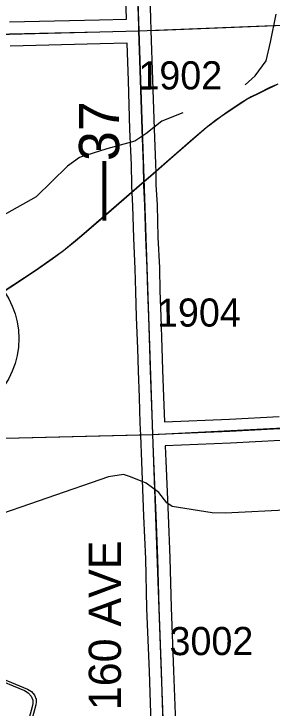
# Model space of a CAD drawing. Extents: x 128.7 to 185.5, y -21.4 to 12.6.
# Drawn here: x 139.571 to 140.213, y -0.208 to 1.519 of the extents above; entities that cross this region are included whole.
import ezdxf

# ---------------------------------------------------------------- set-up
doc = ezdxf.new("R2010")
doc.units = 0
for name, color, linetype in [('tdCoHydroRiver', 7, 'Continuous'), ('tdCoPriCL', 7, 'Continuous'), ('tdCoPrimary', 7, 'Continuous'), ('tdCoPriNonDiv', 7, 'Continuous'), ('tdCoPriNonDivCL', 7, 'Continuous'), ('tdCoSecRdNmbr', 7, 'Continuous'), ('tdCoSecRdTxt', 7, 'Continuous'), ('tdCoSecRteBand', 7, 'Continuous'), ('tdCoSecRteCL', 7, 'Continuous'), ('tdCoSectLine', 7, 'Continuous'), ('tdCoSectLinePart', 7, 'Continuous'), ('tdCoShieldCoRte', 7, 'Continuous'), ('tdCoShieldStRte', 7, 'Continuous'), ('tdCoSurfGravel', 7, 'Continuous'), ('tdCoTwpBndryShd', 7, 'Continuous'), ('tdStHwyPriRefPost1', 7, 'Continuous')]:
    doc.layers.add(name, color=color, linetype=linetype)

msp = doc.modelspace()

# ---------------------------------------------------------------- linework, layer by layer
at = {"layer": 'tdCoHydroRiver'}
for points in [[(140.1464, 1.3421), (140.1709, 1.365), (140.1982, 1.4021), (140.2093, 1.4483), (140.2229, 1.5181)], [(139.9908, 1.2726), (139.9393, 1.252), (139.8993, 1.2208), (139.8715, 1.2026), (139.8026, 1.1831), (139.7339, 1.162), (139.7046, 1.1405), (139.6265, 1.0639), (139.5179, 1.0037)], [(140.2615, 0.2854), (140.0961, 0.277), (140.0645, 0.2776), (139.9646, 0.2934), (139.9517, 0.3025), (139.9319, 0.3287), (139.8997, 0.3514), (139.8613, 0.3675), (139.8438, 0.3733), (139.8061, 0.3674), (139.3456, 0.2078)]]:
    msp.add_lwpolyline(points, dxfattribs=at)
at = {"layer": 'tdCoPriCL'}
msp.add_lwpolyline([(140.2273, 1.3444), (140.2076, 1.3356), (140.1785, 1.3212), (140.1508, 1.3069), (140.1333, 1.2958), (140.0981, 1.2719), (140.0855, 1.2632), (140.0731, 1.2542), (140.0609, 1.2448), (140.049, 1.2352), (140.0159, 1.2073), (139.9109, 1.1153), (139.8939, 1.101), (139.8764, 1.0852), (139.7395, 0.9669), (139.6944, 0.9299), (139.6663, 0.9084), (139.6243, 0.8798), (139.4986, 0.7967)], dxfattribs=at)
at = {"layer": 'tdCoPrimary'}
msp.add_lwpolyline([(140.2277, 1.3444), (140.2079, 1.3356), (140.1924, 1.3279), (140.1788, 1.3212), (140.1613, 1.3126), (140.1512, 1.3069), (140.1337, 1.2958), (140.1113, 1.2803), (140.0984, 1.2719), (140.0858, 1.2632), (140.0734, 1.2542), (140.0613, 1.2448), (140.0494, 1.2352), (140.0163, 1.2073), (139.9113, 1.1153), (139.8943, 1.1005), (139.8767, 1.0852), (139.7806, 1.0019), (139.7399, 0.9669), (139.7197, 0.9496), (139.6947, 0.9299), (139.6666, 0.9084), (139.6247, 0.8798), (139.4989, 0.7967)], dxfattribs=at)
msp.add_lwpolyline([(140.2277, 1.3444), (140.2079, 1.3356), (140.1924, 1.3279), (140.1788, 1.3212), (140.1613, 1.3126), (140.1512, 1.3069), (140.1337, 1.2958), (140.1113, 1.2803), (140.0984, 1.2719), (140.0858, 1.2632), (140.0734, 1.2542), (140.0613, 1.2448), (140.0494, 1.2352), (140.0163, 1.2073), (139.9113, 1.1153), (139.8943, 1.1005), (139.8767, 1.0852), (139.7806, 1.0019), (139.7399, 0.9669), (139.7197, 0.9496), (139.6947, 0.9299), (139.6666, 0.9084), (139.6247, 0.8798), (139.4989, 0.7967)], dxfattribs=at)
msp.add_lwpolyline([(140.2277, 1.3444), (140.2079, 1.3356), (140.1924, 1.3279), (140.1788, 1.3212), (140.1613, 1.3126), (140.1512, 1.3069), (140.1337, 1.2958), (140.1113, 1.2803), (140.0984, 1.2719), (140.0858, 1.2632), (140.0734, 1.2542), (140.0613, 1.2448), (140.0494, 1.2352), (140.0163, 1.2073), (139.9113, 1.1153), (139.8943, 1.1005), (139.8767, 1.0852), (139.7806, 1.0019), (139.7399, 0.9669), (139.7197, 0.9496), (139.6947, 0.9299), (139.6666, 0.9084), (139.6247, 0.8798), (139.4989, 0.7967)], dxfattribs=at)
at = {"layer": 'tdCoPriNonDiv'}
msp.add_lwpolyline([(140.2273, 1.3444), (140.1508, 1.3069), (140.0855, 1.2632), (140.049, 1.2352), (139.9109, 1.1153), (139.7395, 0.9669), (139.6944, 0.9299), (139.6243, 0.8798), (138.9192, 0.4167), (138.2495, -0.0235), (138.1915, -0.0595), (138.1605, -0.0716), (138.1427, -0.076), (137.8246, -0.0829), (137.071, -0.0945), (136.7933, -0.0992)], dxfattribs=at)
at = {"layer": 'tdCoPriNonDivCL'}
msp.add_lwpolyline([(140.2273, 1.3444), (140.2076, 1.3356), (140.192, 1.3279), (140.1785, 1.3212), (140.1609, 1.3126), (140.1508, 1.3069), (140.1333, 1.2958), (140.1109, 1.2803), (140.0981, 1.2719), (140.0855, 1.2632), (140.0731, 1.2542), (140.0609, 1.2448), (140.049, 1.2352), (140.0159, 1.2073), (139.9109, 1.1153), (139.8941, 1.1007), (139.8939, 1.1005), (139.8764, 1.0852), (139.7802, 1.0019), (139.7395, 0.9669), (139.7193, 0.9496), (139.6944, 0.9299), (139.6663, 0.9084), (139.6243, 0.8798), (139.4986, 0.7967)], dxfattribs=at)
msp.add_lwpolyline([(140.2273, 1.3444), (140.2076, 1.3356), (140.192, 1.3279), (140.1785, 1.3212), (140.1609, 1.3126), (140.1508, 1.3069), (140.1333, 1.2958), (140.1109, 1.2803), (140.0981, 1.2719), (140.0855, 1.2632), (140.0731, 1.2542), (140.0609, 1.2448), (140.049, 1.2352), (140.0159, 1.2073), (139.9109, 1.1153), (139.8941, 1.1007), (139.8939, 1.1005), (139.8764, 1.0852), (139.7802, 1.0019), (139.7395, 0.9669), (139.7193, 0.9496), (139.6944, 0.9299), (139.6663, 0.9084), (139.6243, 0.8798), (139.4986, 0.7967)], dxfattribs=at)
at = {"layer": 'tdCoSecRteBand'}
for points in [[(139.5599, 1.499), (139.7843, 1.5044), (139.7843, 1.5044), (139.7843, 1.5044), (139.8509, 1.506), (139.8492, 1.5618)], [(139.9092, 1.5636), (139.9109, 1.5073), (139.9111, 1.5074), (139.9118, 1.4775), (139.9161, 1.3549), (139.9161, 1.3549), (139.9161, 1.3548), (139.9198, 1.2333), (139.9232, 1.1456), (139.9232, 1.1454), (139.9232, 1.1451), (139.9237, 1.1236), (139.9239, 1.1192), (139.9243, 1.1132), (139.9244, 1.1119), (139.9244, 1.1105), (139.9243, 1.1001), (139.9242, 1.0934), (139.9271, 1.0439), (139.9271, 1.0434), (139.9271, 1.043), (139.9294, 0.9636), (139.9329, 0.8874), (139.9329, 0.8871), (139.9329, 0.8868), (139.9344, 0.8299), (139.9363, 0.7662), (139.939, 0.6884), (139.941, 0.6331), (139.941, 0.6331), (139.941, 0.6331), (139.9432, 0.5665), (139.9432, 0.5665), (139.9432, 0.5665), (139.9453, 0.504)], [(139.9126, -0.2469), (139.9082, -0.1172), (139.902, 0.04), (139.902, 0.0402), (139.902, 0.0404), (139.8988, 0.1633), (139.8946, 0.2696), (139.8889, 0.4047), (139.8889, 0.4047), (139.8889, 0.4048), (139.8865, 0.4713), (139.8849, 0.501), (139.8853, 0.501), (139.8853, 0.5015), (139.8853, 0.5015), (139.8833, 0.5645), (139.881, 0.631), (139.8791, 0.6862), (139.8791, 0.6862), (139.8791, 0.6863), (139.8764, 0.7642), (139.8764, 0.7642), (139.8764, 0.7643), (139.8744, 0.8282), (139.8744, 0.8282), (139.8744, 0.8283), (139.8729, 0.885), (139.8695, 0.9612), (139.8695, 0.9614), (139.8694, 0.9616), (139.8672, 1.0408), (139.8642, 1.0909), (139.8642, 1.092), (139.8642, 1.0931), (139.8643, 1.1009), (139.8644, 1.11), (139.864, 1.115), (139.864, 1.1155), (139.864, 1.1159), (139.8637, 1.1211), (139.8637, 1.1215), (139.8637, 1.1218), (139.8632, 1.1436), (139.8598, 1.2311), (139.8598, 1.2313), (139.8598, 1.2314), (139.8561, 1.3529), (139.8529, 1.4456), (139.8529, 1.446), (139.7857, 1.4444), (139.5622, 1.439)], [(139.9453, 0.504), (140.1069, 0.5109), (140.231, 0.5176)], [(140.2341, 0.4577), (140.1099, 0.451), (140.1098, 0.451), (140.1096, 0.451), (139.9475, 0.4441), (139.9475, 0.4438), (139.9489, 0.4071), (139.9546, 0.272), (139.9546, 0.272), (139.9546, 0.272), (139.9588, 0.1654), (139.9588, 0.1652), (139.9588, 0.165), (139.962, 0.0422), (139.9681, -0.115), (139.9681, -0.115), (139.9681, -0.1151), (139.9726, -0.2448), (139.977, -0.3668), (139.977, -0.3669), (139.977, -0.3669), (139.9816, -0.5011)]]:
    msp.add_lwpolyline(points, dxfattribs=at)
at = {"layer": 'tdCoSecRteCL'}
for points in [[(139.8818, 1.4767), (139.8814, 1.4878), (139.8792, 1.5627), (139.8763, 1.6594), (139.8716, 1.7953), (139.8664, 1.927), (139.862, 2.0619), (139.8583, 2.1758), (139.8538, 2.29), (139.8499, 2.4111), (139.8474, 2.4824)], [(138.884, 1.4487), (138.9402, 1.4527), (139.0538, 1.4554), (139.1532, 1.4579), (139.189, 1.4582), (139.239, 1.4611), (139.2837, 1.4614), (139.3207, 1.4628), (139.3979, 1.4646), (139.4866, 1.4668), (139.5416, 1.4675), (139.5606, 1.469), (139.785, 1.4744), (139.8818, 1.4767)], [(139.9164, 0.4726), (139.9155, 0.4981), (139.9132, 0.5655), (139.911, 0.6321), (139.9091, 0.6873), (139.9063, 0.7652), (139.9044, 0.8291), (139.9029, 0.8861), (139.8994, 0.9625), (139.8971, 1.0421), (139.8942, 1.0927), (139.8943, 1.1005), (139.8944, 1.1109), (139.8939, 1.1173), (139.8937, 1.1225), (139.8932, 1.1445), (139.8898, 1.2323), (139.8861, 1.3539), (139.8818, 1.4767)], [(139.9164, 0.4726), (139.9295, 0.4733), (140.1083, 0.481), (140.2326, 0.4876), (140.3867, 0.4953), (140.5608, 0.5046), (140.7103, 0.5123), (140.8301, 0.5182), (140.922, 0.5242)], [(139.9527, -0.532), (139.9522, -0.5198), (139.947, -0.3679), (139.9426, -0.2459), (139.9382, -0.1161), (139.932, 0.0412), (139.9288, 0.1642), (139.9246, 0.2708), (139.9189, 0.4059), (139.9164, 0.4726)]]:
    msp.add_lwpolyline(points, dxfattribs=at)
at = {"layer": 'tdCoSectLine'}
for points in [[(139.847, 2.4824), (139.8814, 1.4767)], [(139.8814, 1.4767), (140.8632, 1.5157)], [(138.8835, 1.451), (139.8814, 1.4767)], [(139.8814, 1.4767), (139.916, 0.4726)], [(139.916, 0.4726), (140.9216, 0.5242)], [(138.9176, 0.4476), (139.916, 0.4726)], [(139.916, 0.4726), (139.9523, -0.532)]]:
    msp.add_lwpolyline(points, dxfattribs=at)
at = {"layer": 'tdCoSectLinePart'}
for points in [[(139.9119, 1.4779), (140.8632, 1.5157)], [(138.9478, 0.4484), (139.8861, 0.4719)]]:
    msp.add_lwpolyline(points, dxfattribs=at)
at = {"layer": 'tdCoShieldCoRte'}
for points in [[(139.3059, -0.5011), (139.2191, -0.2197), (139.2149, -0.2066), (139.2141, -0.2008), (139.214, -0.1929), (139.218, -0.1826), (139.2252, -0.1739), (139.2346, -0.1671), (139.4006, -0.0919), (139.4081, -0.0901), (139.4185, -0.089), (139.4289, -0.0897), (139.4365, -0.0912), (139.605, -0.1606), (139.6147, -0.1671), (139.6221, -0.1755), (139.6265, -0.1857), (139.6267, -0.1936), (139.626, -0.1995), (139.6224, -0.2127), (139.5454, -0.497)], [(139.3117, -0.4947), (139.2271, -0.2209), (139.2232, -0.2083), (139.2224, -0.2027), (139.2223, -0.1952), (139.2262, -0.1852), (139.233, -0.1769), (139.2421, -0.1704), (139.4014, -0.0981), (139.4086, -0.0964), (139.4186, -0.0954), (139.4286, -0.0961), (139.4359, -0.0975), (139.5976, -0.1642), (139.607, -0.1704), (139.6141, -0.1784), (139.6183, -0.1883), (139.6184, -0.1958), (139.6178, -0.2014), (139.6143, -0.2141), (139.5394, -0.4907)]]:
    msp.add_lwpolyline(points, close=True, dxfattribs=at)
at = {"layer": 'tdCoShieldStRte'}
msp.add_circle((139.375, 0.7111), 0.2085, dxfattribs=at)
at = {"layer": 'tdCoSurfGravel'}
for points in [[(139.9426, -0.2459), (139.9382, -0.1161), (139.932, 0.0412), (139.9288, 0.1642), (139.9246, 0.2708), (139.9189, 0.4059), (139.9164, 0.4726), (139.9155, 0.4981), (139.9132, 0.5655), (139.911, 0.6321), (139.9091, 0.6873), (139.9063, 0.7652), (139.9044, 0.8291), (139.9029, 0.8861), (139.8994, 0.9625), (139.8971, 1.0421), (139.8942, 1.0927), (139.8943, 1.1005), (139.8944, 1.1109), (139.8939, 1.1173), (139.8937, 1.1225), (139.8932, 1.1445), (139.8898, 1.2323), (139.8861, 1.3539), (139.8818, 1.4767), (139.8814, 1.4878), (139.8792, 1.5627)], [(138.884, 1.4487), (138.9402, 1.4527), (139.0538, 1.4554), (139.1532, 1.4579), (139.189, 1.4582), (139.239, 1.4611), (139.2837, 1.4614), (139.3207, 1.4628), (139.3979, 1.4646), (139.4866, 1.4668), (139.5416, 1.4675), (139.5606, 1.469), (139.785, 1.4744), (139.8818, 1.4767)], [(139.9164, 0.4726), (139.9295, 0.4733), (140.1083, 0.481), (140.2326, 0.4876), (140.3867, 0.4953), (140.5608, 0.5046), (140.7103, 0.5123), (140.8301, 0.5182), (140.922, 0.5242), (140.9557, 0.5264), (141.0077, 0.5286), (141.0777, 0.5318), (141.2045, 0.5394), (141.3236, 0.5446), (141.4032, 0.5488), (141.51, 0.5537), (141.6175, 0.5601), (141.765, 0.5673), (141.857, 0.5737), (141.9514, 0.5767), (142.024, 0.5747), (142.1882, 0.5712), (142.3436, 0.5678), (142.4172, 0.5655)]]:
    msp.add_lwpolyline(points, dxfattribs=at)
at = {"layer": 'tdCoTwpBndryShd'}
msp.add_lwpolyline([(139.7753, 4.488), (139.8117, 3.486), (139.847, 2.4824), (139.8814, 1.4767), (139.916, 0.4726), (139.9523, -0.532), (139.9867, -1.5369), (140.02, -2.5417), (140.0555, -3.5439), (140.0879, -4.5437), (140.1169, -5.5472), (140.1441, -6.552), (140.1762, -7.5484), (140.2009, -8.5459), (140.2273, -9.5432), (140.2527, -10.5463), (140.2854, -11.5456), (140.3203, -12.5525), (140.3446, -13.5481), (140.3501, -13.7735)], dxfattribs=at)

# ---------------------------------------------------------------- texts
at = {"layer": 'tdCoSecRdNmbr'}
for s, p in [('1902', (139.8808, 1.3308)), ('1904', (139.9271, 0.7408)), ('3002', (139.9582, -0.0764))]:
    msp.add_text(s, height=0.07, rotation=0.1069, dxfattribs=at).set_placement(p)
at = {"layer": 'tdCoSecRdTxt'}
msp.add_text('160 AVE', height=0.08, rotation=90, dxfattribs=at).set_placement((139.8373, -0.2133))
at = {"layer": 'tdStHwyPriRefPost1'}
msp.add_text('‒‒37', height=0.1, rotation=90, dxfattribs=at).set_placement((139.8329, 1.0042))

doc.saveas('drawing.dxf')
